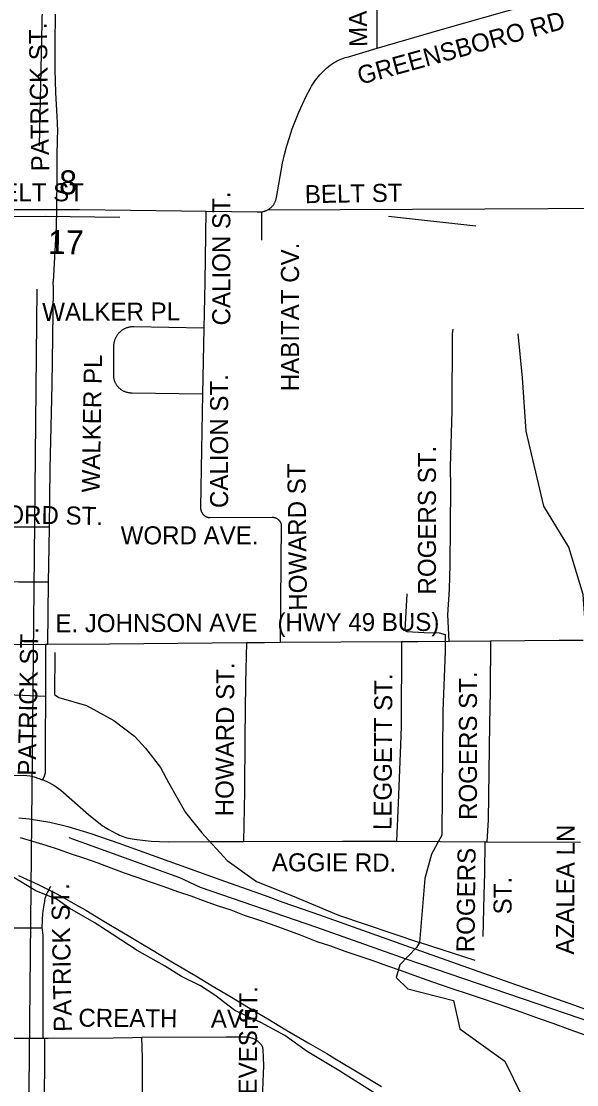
# Model space of a CAD drawing. Extents: x 1670563 to 1761545, y 515755 to 578944.
# Drawn here: x 1699015 to 1701328, y 551041 to 555467 of the extents above; entities that cross this region are included whole.
import ezdxf

# ---------------------------------------------------------------- set-up
doc = ezdxf.new("R2010")
doc.units = 0
for name, color, linetype in [('5_sectionlines', 7, 'Continuous'), ('62_text', 7, 'Continuous'), ('RR Tracks', 7, 'Continuous'), ('SHP_LINE', 7, 'Continuous'), ('STREETCL', 7, 'Continuous'), ('STRNAMES', 7, 'Continuous')]:
    doc.layers.add(name, color=color, linetype=linetype)

# ---------------------------------------------------------------- blocks, each defined once
blk = doc.blocks.new('RR TRACKS02')
at = {"layer": 'RR Tracks'}
for p, q in [((1699005.3, 552152.3), (1699048.1, 552147.8)), ((1699048.1, 552147.8), (1699091.3, 552141.2)), ((1699091.3, 552141.2), (1699133.6, 552133.6)), ((1699133.6, 552133.6), (1699186.6, 552121.3)), ((1699186.6, 552121.3), (1699208.2, 552115.9)), ((1699208.2, 552115.9), (1699304.7, 552086.3)), ((1699076.3, 552050), (1699012.3, 552068.3)), ((1699304.7, 552086.3), (1699420.8, 552046.6)), ((1699118.6, 552036.8), (1699076.3, 552050)), ((1699170.2, 552020.3), (1699118.6, 552036.8)), ((1699420.8, 552046.6), (1699594.9, 551984.6)), ((1699224.4, 552001.1), (1699170.2, 552020.3)), ((1699280.1, 551982.4), (1699224.4, 552001.1)), ((1699335, 551962.9), (1699280.1, 551982.4)), ((1699594.9, 551984.6), (1699821.9, 551903)), ((1699389.2, 551943), (1699335, 551962.9)), ((1699445.2, 551922.1), (1699389.2, 551943)), ((1699003.4, 551912.7), (1699085.7, 551874.9)), ((1699497.9, 551903.8), (1699445.2, 551922.1)), ((1699553.2, 551883.8), (1699497.9, 551903.8)), ((1699821.9, 551903), (1699908.8, 551871.9)), ((1699085.7, 551874.9), (1699165.3, 551834.4)), ((1699610, 551864.6), (1699553.2, 551883.8)), ((1699667.1, 551844.1), (1699610, 551864.6)), ((1699908.8, 551871.9), (1700030.9, 551829.1)), ((1699165.3, 551834.4), (1699240.4, 551792.2)), ((1699723.1, 551826.1), (1699667.1, 551844.1)), ((1699774.2, 551806.3), (1699723.1, 551826.1)), ((1699832.5, 551786.4), (1699774.2, 551806.3)), ((1700030.9, 551829.1), (1700104.9, 551801.2)), ((1699240.4, 551792.2), (1699283.4, 551768.4)), ((1699283.4, 551768.4), (1699344.9, 551730.6)), ((1699888.5, 551767.4), (1699832.5, 551786.4)), ((1699945.3, 551745.6), (1699888.5, 551767.4)), ((1700104.9, 551801.2), (1700257.1, 551749.1)), ((1699344.9, 551730.6), (1699393.8, 551701.3)), ((1700000, 551727.6), (1699945.3, 551745.6)), ((1700057.4, 551708), (1700000, 551727.6)), ((1700257.1, 551749.1), (1700377.2, 551705.2)), ((1699393.8, 551701.3), (1699457.1, 551664.2)), ((1700113.5, 551686.9), (1700057.4, 551708)), ((1700177.4, 551664.4), (1700113.5, 551686.9)), ((1700377.2, 551705.2), (1700615.8, 551621.5)), ((1699457.1, 551664.2), (1699520.2, 551626.1)), ((1699520.2, 551626.1), (1699558, 551603.7)), ((1700247.7, 551635.5), (1700177.4, 551664.4)), ((1700304.2, 551618.8), (1700247.7, 551635.5)), ((1699558, 551603.7), (1699635.5, 551557.5)), ((1700364.6, 551596.3), (1700304.2, 551618.8)), ((1700422, 551576.4), (1700364.6, 551596.3)), ((1700615.8, 551621.5), (1700831.1, 551544.8)), ((1699635.5, 551557.5), (1699742.4, 551495.1)), ((1700479.9, 551557.7), (1700422, 551576.4)), ((1700537.3, 551536.3), (1700479.9, 551557.7)), ((1700594.5, 551517), (1700537.3, 551536.3)), ((1700831.1, 551544.8), (1701050.3, 551467.4)), ((1699742.4, 551495.1), (1699809.4, 551453.3)), ((1700651, 551495.9), (1700594.5, 551517)), ((1700705.7, 551476), (1700651, 551495.9)), ((1699809.4, 551453.3), (1699883.5, 551409.5)), ((1700761.5, 551457.4), (1700705.7, 551476)), ((1700817.3, 551437.8), (1700761.5, 551457.4)), ((1701050.3, 551467.4), (1701168.6, 551425.7)), ((1699883.5, 551409.5), (1699968.9, 551359.2)), ((1700868.7, 551420.5), (1700817.3, 551437.8)), ((1700923.8, 551403.4), (1700868.7, 551420.5)), ((1701004.9, 551375.6), (1700923.8, 551403.4)), ((1701168.6, 551425.7), (1701319.7, 551372.2)), ((1699968.9, 551359.2), (1700041.2, 551315.4)), ((1701096.8, 551343.4), (1701004.9, 551375.6)), ((1701319.7, 551372.2), (1701557.7, 551286.2)), ((1700041.2, 551315.4), (1700117.2, 551270.6)), ((1701173.9, 551315.6), (1701096.8, 551343.4)), ((1701230, 551296.3), (1701173.9, 551315.6)), ((1700117.2, 551270.6), (1700209.9, 551215.9)), ((1701300.8, 551270.4), (1701230, 551296.3)), ((1701387.3, 551238.9), (1701300.8, 551270.4)), ((1700209.9, 551215.9), (1700287.1, 551170.8)), ((1700287.1, 551170.8), (1700320.9, 551150.3)), ((1700320.9, 551150.3), (1700420.5, 551090.8)), ((1700420.5, 551090.8), (1700515.1, 551034.4))]:
    blk.add_line(p, q, dxfattribs=at)

msp = doc.modelspace()

# ---------------------------------------------------------------- linework, layer by layer
at = {"layer": '5_sectionlines'}
msp.add_line((1700545.1, 554656.7), (1700908.2, 554615.8), dxfattribs=at)
for points in [[(1699224.1, 565203.4), (1699198.2, 559938), (1699089.3, 554948.8)], [(1677931.5, 554408.9), (1683244.4, 554513.6), (1688544.9, 554558.4), (1693819.4, 554617.2), (1699113.9, 554656), (1699425.7, 554651.6)], [(1699079.7, 554352.2), (1699029.6, 549364.1), (1698961.5, 544118.1), (1698947.2, 543734.4)]]:
    msp.add_lwpolyline(points, dxfattribs=at)
at = {"layer": 'SHP_LINE'}
for points in [[(1701659, 552920), (1701586, 552923), (1701531, 552924), (1701400, 552924), (1701374, 552924), (1701365, 552944), (1701355, 553081), (1701295, 553278), (1701192, 553449), (1701118, 553762), (1701103, 553984), (1701084, 554166)], [(1700621, 553085), (1700612, 552932), (1700621, 552927), (1700693, 552923), (1700756, 552922), (1700780, 552915), (1700780, 552845), (1700771, 552597), (1700767, 552080), (1700724, 552001), (1700696, 551900), (1700674, 551633), (1700661, 551613), (1700591, 551540)], [(1699155, 552840), (1699154, 552666), (1699172, 552653), (1699286, 552619), (1699400, 552557), (1699486, 552492), (1699533, 552442), (1699595, 552362), (1699629, 552297), (1699699, 552175), (1699767, 552090), (1699872, 551974), (1699994, 551887), (1700145, 551828), (1700336, 551747), (1700674, 551633)], [(1699213, 552070), (1699674, 551904), (1699760, 551864), (1700245, 551697), (1700616, 551566)], [(1701489, 550397), (1701172, 550606), (1700934, 550743), (1700805, 550820), (1700610, 550932), (1700496, 551001), (1700338, 551100), (1700205, 551180), (1700112, 551246), (1700013, 551301), (1699905, 551351), (1699821, 551414), (1699761, 551453), (1699682, 551492), (1699611, 551536), (1699497, 551600), (1699394, 551668), (1699318, 551716), (1699217, 551775), (1699161, 551814), (1699075, 551849), (1698974, 551910)], [(1700906, 551559), (1700674, 551633)], [(1700591, 551540), (1700576, 551488), (1700625, 551441), (1700815, 551392), (1700841, 551274), (1701029, 551139), (1701100, 550995), (1701253, 551002), (1701329, 550951), (1701364, 550883), (1701418, 550878), (1701459, 550840), (1701505, 550775), (1701522, 550694), (1701599, 550595), (1701639, 550521), (1701722, 550405)], [(1700616, 551566), (1701402, 551298)]]:
    msp.add_lwpolyline(points, dxfattribs=at)
at = {"layer": 'STREETCL'}
for points in [[(1700497.5, 555354.7), (1700496, 555784.1), (1700507.1, 556197.5), (1700511.1, 556472.8)], [(1700497.5, 555354.7), (1700769.4, 555433.8), (1701039.2, 555510.8), (1701316.7, 555586)], [(1699155.6, 555507.9), (1699154.8, 555364.2), (1699155.1, 555266.8), (1699158, 555169.5), (1699163.5, 555072.2), (1699165.1, 555041.2), (1699165.7, 555010.2), (1699165.1, 554979.1), (1699163.4, 554903), (1699163.5, 554826.8), (1699161.4, 554684)], [(1700041.7, 554682.4), (1700043.8, 554683.6), (1700045.8, 554684.9), (1700047.8, 554686.2), (1700049.8, 554687.6), (1700051.7, 554689.1), (1700053.5, 554690.6), (1700055.3, 554692.2), (1700057.1, 554693.8), (1700058.7, 554695.5), (1700060.4, 554697.3), (1700061.9, 554699.1), (1700063.4, 554701), (1700064.9, 554702.9), (1700066.3, 554704.9), (1700067.6, 554706.9), (1700068.8, 554708.9), (1700070, 554711), (1700071.1, 554713.2), (1700072.1, 554715.4), (1700073, 554717.6), (1700073.9, 554719.8), (1700074.7, 554722.1), (1700075.4, 554724.4), (1700076, 554726.7), (1700076.6, 554729), (1700077.1, 554731.4), (1700077.5, 554733.7), (1700102.3, 554876.4), (1700110.9, 554912.6), (1700120.6, 554948.5), (1700131.5, 554984.1), (1700143.4, 555019.4), (1700156.5, 555054.2), (1700170.7, 555088.6), (1700185.9, 555122.6), (1700202.2, 555156.1), (1700219.5, 555189), (1700224.3, 555197.5), (1700229.3, 555205.8), (1700234.6, 555214), (1700240.2, 555221.9), (1700246.1, 555229.7), (1700252.2, 555237.3), (1700258.5, 555244.6), (1700265.1, 555251.8), (1700272, 555258.7), (1700279, 555265.4), (1700286.3, 555271.8), (1700293.8, 555278), (1700301.5, 555283.9), (1700309.4, 555289.6), (1700317.5, 555295), (1700323.8, 555298.6), (1700330.1, 555302), (1700336.6, 555305.3), (1700343.2, 555308.3), (1700349.9, 555311), (1700356.7, 555313.6), (1700363.5, 555315.9), (1700370.5, 555317.9), (1700377.5, 555319.8), (1700497.5, 555354.7)], [(1698828, 554683.7), (1699161.4, 554684)], [(1699161.4, 554684), (1699160.4, 554613.5), (1699147.7, 554382.3)], [(1699161.4, 554684), (1699257.3, 554684.2), (1699682.4, 554677.7), (1699783.2, 554676.7)], [(1700017.4, 554674.4), (1700019.7, 554674.7), (1700022, 554675.2), (1700024.3, 554675.7), (1700026.6, 554676.3), (1700028.8, 554676.9), (1700031, 554677.7), (1700033.2, 554678.5), (1700035.4, 554679.3), (1700037.5, 554680.3), (1700039.6, 554681.3), (1700041.7, 554682.4)], [(1700041.7, 554682.4), (1700946.3, 554687.3), (1701208.8, 554687.4), (1701395.5, 554688.9), (1701606.2, 554693.5)], [(1699783.2, 554676.7), (1699779.8, 554381.8), (1699775.7, 554189.7)], [(1699783.2, 554676.7), (1699997.1, 554674.5), (1699999.3, 554674.2), (1700001.6, 554674), (1700003.8, 554673.8), (1700006.1, 554673.7), (1700008.4, 554673.7), (1700010.6, 554673.8), (1700012.9, 554673.9), (1700015.2, 554674.1), (1700017.4, 554674.4)], [(1700017.4, 554556), (1700017.4, 554674.4)], [(1699132.1, 553361.4), (1699135.8, 553604.9), (1699143.7, 553955.6), (1699148.5, 554353.7), (1699147.7, 554382.3)], [(1699775.7, 554189.7), (1699483.8, 554196.1), (1699480.9, 554196.1), (1699478, 554196), (1699475.1, 554195.8), (1699472.2, 554195.5), (1699469.4, 554195.1), (1699466.5, 554194.6), (1699463.7, 554194), (1699460.9, 554193.3), (1699458.1, 554192.5), (1699455.3, 554191.7), (1699452.6, 554190.7), (1699449.9, 554189.6), (1699447.3, 554188.4), (1699444.7, 554187.2), (1699442.1, 554185.8), (1699439.6, 554184.4), (1699437.2, 554182.9), (1699434.8, 554181.3), (1699432.4, 554179.6), (1699430.1, 554177.8), (1699427.9, 554176), (1699425.8, 554174), (1699423.7, 554172), (1699421.7, 554170), (1699419.7, 554167.8), (1699417.8, 554165.6), (1699416.1, 554163.3), (1699414.4, 554161), (1699412.7, 554158.6), (1699411.2, 554156.2), (1699409.7, 554153.7), (1699408.4, 554151.1), (1699407.1, 554148.5), (1699405.9, 554145.9), (1699404.8, 554143.2), (1699403.8, 554140.5), (1699402.9, 554137.7), (1699402.1, 554135), (1699401.4, 554132.2), (1699400.8, 554129.3), (1699400.3, 554126.5), (1699399.9, 554123.6), (1699399.6, 554120.7), (1699399.4, 554117.9), (1699399.3, 554115), (1699399.3, 554112.1), (1699399.4, 554109.2), (1699398.5, 553990.6), (1699398.8, 553988), (1699399.1, 553985.4), (1699399.6, 553982.8), (1699400.1, 553980.2), (1699400.7, 553977.6), (1699401.4, 553975.1), (1699402.2, 553972.6), (1699403.1, 553970.1), (1699404.1, 553967.7), (1699405.1, 553965.2), (1699406.3, 553962.9), (1699407.5, 553960.5), (1699408.8, 553958.3), (1699410.2, 553956), (1699411.6, 553953.8), (1699413.1, 553951.7), (1699414.7, 553949.6), (1699416.4, 553947.6), (1699418.2, 553945.6), (1699420, 553943.7), (1699421.9, 553941.8), (1699423.8, 553940.1), (1699425.8, 553938.4), (1699427.9, 553936.7), (1699430, 553935.2), (1699432.2, 553933.7), (1699434.4, 553932.3), (1699436.6, 553930.9), (1699439, 553929.7), (1699441.3, 553928.5), (1699443.7, 553927.4), (1699446.1, 553926.4), (1699448.6, 553925.5), (1699451.1, 553924.7), (1699453.6, 553923.9), (1699456.2, 553923.3), (1699458.8, 553922.7), (1699461.3, 553922.2), (1699463.9, 553921.8), (1699466.6, 553921.5), (1699469.2, 553921.3), (1699471.8, 553921.2), (1699474.4, 553921.2), (1699477.1, 553921.3), (1699769.9, 553916.5)], [(1699775.7, 554189.7), (1699769.9, 553916.5)], [(1700797.5, 552887.5), (1700791.2, 552997), (1700798.4, 553104.5), (1700801.3, 553204.9), (1700803.7, 553525), (1700803.1, 553612.9), (1700809.6, 553846.4), (1700810.8, 554166.5), (1700813.8, 554185.5)], [(1699769.9, 553916.5), (1699764.9, 553683.5), (1699762.1, 553445.3), (1699762, 553443.9), (1699762, 553442.6), (1699762, 553441.2), (1699762, 553439.8), (1699762.1, 553438.4), (1699762.3, 553437), (1699762.5, 553435.6), (1699762.7, 553434.2), (1699763, 553432.8), (1699763.4, 553431.5), (1699763.8, 553430.1), (1699764.2, 553428.8), (1699764.7, 553427.5), (1699765.2, 553426.2), (1699765.8, 553424.9), (1699766.4, 553423.7), (1699767, 553422.4), (1699767.7, 553421.2), (1699768.5, 553420), (1699769.3, 553418.9), (1699770.1, 553417.8), (1699770.9, 553416.6), (1699771.8, 553415.6), (1699772.8, 553414.5), (1699773.7, 553413.5), (1699774.7, 553412.6), (1699775.8, 553411.6), (1699776.8, 553410.7), (1699777.9, 553409.8), (1699779.1, 553409), (1699780.2, 553408.2), (1699781.4, 553407.5), (1699782.6, 553406.8), (1699783.8, 553406.1), (1699785.1, 553405.5), (1699786.4, 553404.9), (1699787.7, 553404.4), (1699789, 553403.9), (1699790.3, 553403.5), (1699791.6, 553403.1), (1699793, 553402.7), (1699794.4, 553402.4), (1699795.7, 553402.2), (1699797.1, 553401.9), (1699798.5, 553401.8), (1699799.9, 553401.7), (1700059.8, 553403.2), (1700061.1, 553403.1), (1700062.4, 553403.1), (1700063.7, 553403), (1700065, 553402.8), (1700066.4, 553402.6), (1700067.7, 553402.4), (1700068.9, 553402.1), (1700070.2, 553401.7), (1700071.5, 553401.4), (1700072.7, 553400.9), (1700074, 553400.5), (1700075.2, 553400), (1700076.4, 553399.4), (1700077.6, 553398.9), (1700078.8, 553398.2), (1700079.9, 553397.6), (1700081, 553396.9), (1700082.1, 553396.1), (1700083.2, 553395.4)], [(1700083.2, 553395.4), (1700084.2, 553394.5), (1700085.3, 553393.7), (1700086.2, 553392.8), (1700087.2, 553391.9), (1700088.1, 553391), (1700089, 553390), (1700089.9, 553389), (1700090.7, 553388), (1700091.5, 553386.9), (1700092.2, 553385.8), (1700093, 553384.7), (1700093.6, 553383.6), (1700094.3, 553382.4), (1700094.9, 553381.2), (1700095.4, 553380), (1700095.9, 553378.8), (1700096.4, 553377.6), (1700096.9, 553376.3), (1700097.3, 553375.1), (1700093.3, 552882.6)], [(1699132.1, 553361.4), (1698812.8, 553361.4)], [(1699128.9, 553133), (1699130.9, 553279.4), (1699132.1, 553361.4)], [(1699128.9, 553133), (1699003.3, 553133.1), (1698808.5, 553136.2)], [(1699125.4, 552875.1), (1699128.9, 553133)], [(1698810.9, 552873.8), (1698913.6, 552873.8), (1699116.5, 552875)], [(1699116.5, 552875), (1699115.5, 552658.1)], [(1699116.5, 552875), (1699125.4, 552875.1)], [(1699125.4, 552875.1), (1699382.3, 552876.6), (1699953.2, 552881.6)], [(1699953.2, 552881.6), (1699949.1, 552712.1), (1699946.1, 552487.7), (1699944, 552261.2), (1699941.2, 552054.1)], [(1699953.2, 552881.6), (1700027.4, 552882.2), (1700093.3, 552882.6)], [(1700093.3, 552882.6), (1700599.2, 552886)], [(1700599.2, 552886), (1700597.2, 552531.9), (1700594.4, 552455.5), (1700585.2, 552213.2), (1700577.7, 552054.4)], [(1700599.2, 552886), (1700666.9, 552886.4), (1700797.5, 552887.5)], [(1700797.5, 552887.5), (1700968.7, 552888.9)], [(1700968.7, 552888.9), (1700967.8, 552678.7), (1700964.9, 552542.3), (1700959.1, 552144.2), (1700953.6, 552052.4)], [(1700968.7, 552888.9), (1701255.7, 552891.3), (1701355.8, 552891.6)], [(1698805.6, 552666.4), (1698886.1, 552666.4), (1698955.9, 552665.9), (1699115.5, 552658.1)], [(1699115.5, 552658.1), (1699114.6, 552472.3), (1699113.9, 552344.8), (1699114, 552343.6), (1699114, 552342.3), (1699114, 552341), (1699113.9, 552339.7), (1699113.8, 552338.4), (1699113.6, 552337.1), (1699113.4, 552335.9), (1699113.2, 552334.6), (1699112.9, 552333.3), (1699112.5, 552332.1), (1699112.1, 552330.9), (1699111.7, 552329.7), (1699111.3, 552328.5), (1699110.7, 552327.3), (1699110.2, 552326.1), (1699109.6, 552325), (1699103.1, 552311)], [(1698802, 552328.2), (1699022.2, 552329.5), (1699038, 552328.9), (1699051.9, 552327), (1699068.4, 552323.2), (1699103.1, 552311)], [(1699103.1, 552311), (1699106.4, 552309.9), (1699127.6, 552300.7), (1699151.2, 552287.6), (1699179.3, 552266.8), (1699295.2, 552165.5), (1699351.2, 552120.7), (1699379.7, 552103.3), (1699410.1, 552087.2), (1699417.1, 552083.6), (1699424.3, 552080.3), (1699431.6, 552077.2), (1699439, 552074.4), (1699446.4, 552071.9), (1699454, 552069.6), (1699461.6, 552067.6), (1699469.3, 552065.8), (1699477.1, 552064.3), (1699484.9, 552063.1), (1699520.1, 552058.8), (1699555.4, 552055.6), (1699590.7, 552053.4), (1699626.2, 552052.4), (1699801.7, 552053.6), (1699941.2, 552054.1)], [(1699941.2, 552054.1), (1700352.2, 552055.5), (1700577.7, 552054.4)], [(1700577.7, 552054.4), (1700944.6, 552052.4), (1700945.7, 552052.4)], [(1700945.7, 552052.4), (1700943.9, 551923), (1700942.1, 551832.1), (1700936.9, 551657.7)], [(1700945.7, 552052.4), (1700953.6, 552052.4)], [(1700953.6, 552052.4), (1701343.7, 552050.3)], [(1699136.2, 551866.9), (1699122.4, 551840.1), (1699120.8, 551836.8), (1699119.3, 551833.5), (1699117.9, 551830.1), (1699116.6, 551826.6), (1699115.5, 551823.2), (1699114.4, 551819.7), (1699113.5, 551816.1), (1699112.7, 551812.5), (1699112, 551808.9), (1699111.5, 551805.3), (1699111, 551801.7), (1699110.7, 551798.1), (1699106.4, 551771.7), (1699105, 551763), (1699104, 551754.2), (1699103.1, 551745.4), (1699102.5, 551736.6), (1699101.9, 551723), (1699101.2, 551694)], [(1698800.4, 551693.8), (1699101.2, 551694)], [(1699101.2, 551694), (1699101.6, 551688.7), (1699102.1, 551683.4), (1699102.8, 551678.1), (1699103.6, 551672.9), (1699104.2, 551665.2), (1699104.6, 551657.6), (1699104.8, 551649.9), (1699104.3, 551235.6)], [(1698803, 551234.8), (1699104.3, 551235.6)], [(1699104.3, 551235.6), (1699113.6, 551235.7)], [(1699111.2, 550832.9), (1699111.3, 550836.7), (1699111.9, 550992.8), (1699112.5, 551137.4), (1699113.6, 551235.7)], [(1699113.6, 551235.7), (1699127.1, 551235.7)], [(1699127.1, 551235.7), (1699397.9, 551236.1), (1699478.3, 551238.7), (1699517.3, 551238.9)], [(1699517.3, 551238.9), (1699866.3, 551241.2), (1699950.9, 551240.4), (1699953.6, 551240.3), (1699956.3, 551240.1), (1699959, 551239.9), (1699961.7, 551239.5), (1699964.4, 551239.1), (1699967, 551238.6), (1699969.6, 551237.9), (1699972.3, 551237.2), (1699974.8, 551236.4), (1699977.4, 551235.5), (1699979.9, 551234.5), (1699982.4, 551233.5), (1699984.9, 551232.3), (1699987.3, 551231.1), (1699989.6, 551229.8)], [(1699518.3, 550828.3), (1699518, 550865.8), (1699519.4, 551014.1), (1699519.9, 551153.1), (1699517.3, 551238.9)], [(1699989.6, 551229.8), (1699992, 551228.4), (1699994.2, 551226.9), (1699996.5, 551225.4), (1699998.6, 551223.7), (1700000.7, 551222), (1700002.8, 551220.3), (1700004.8, 551218.4), (1700006.7, 551216.5), (1700008.5, 551214.5), (1700010.3, 551212.5), (1700012.1, 551210.4), (1700013.7, 551208.3), (1700015.3, 551206.1), (1700016.8, 551203.8), (1700018.2, 551201.5), (1700020.7, 551188), (1700023.7, 551122), (1700014.8, 550916.6), (1700012.5, 550824.6)]]:
    msp.add_lwpolyline(points, dxfattribs=at)

# ---------------------------------------------------------------- block references
msp.add_blockref('RR TRACKS02', (0, 0), dxfattribs=at)

# ---------------------------------------------------------------- texts
at = {"layer": '62_text'}
for s, p in [('8', (1699171.8, 554747.6)), ('17', (1699125.2, 554499.3))]:
    msp.add_text(s, height=100, rotation=358.9293, dxfattribs=at).set_placement(p)
at = {"layer": 'STRNAMES'}
for s, rotation, p in [('MAYS ROAD', 91, (1700456.3, 555361.1)), ('GREENSBORO RD', 15.3635, (1700426.6, 555202.5)), ('PATRICK ST.', 91, (1699131.7, 554843.5)), ('BELT ST', 0.1155, (1698869, 554717.3)), ('BELT ST', 1, (1700196.5, 554709.9)), ('CALION ST.', 90, (1699885.5, 554201.3)), ('HABITAT CV.', 90, (1700171.6, 553927.4)), ('WALKER PL', 0.2036, (1699102.3, 554220.2)), ('WALKER PL', 89.0013, (1699341.4, 553505.5)), ('CALION ST.', 90, (1699876.4, 553441.4)), ('ROGERS ST.', 90, (1700742, 553081.7)), ('HOWARD ST', 90.6861, (1700205.4, 553014.5)), ('WORD ST.', 358.9696, (1698853.4, 553379.5)), ('E. JOHNSON AVE   (HWY 49 BUS)', 0.2069, (1699157, 552924.4)), ('PATRICK ST.', 88.9696, (1699075.3, 552326.9)), ('HOWARD ST.', 89.6669, (1699898.6, 552158.2)), ('LEGGETT ST.', 89.6669, (1700556.8, 552101)), ('ROGERS ST.', 90, (1700912.8, 552143.3)), ('AZALEA LN', 89.5876, (1701316.5, 551583)), ('AGGIE RD.', 359.855, (1700058.6, 551929.8)), ('ROGERS', 89.3225, (1700902.3, 551592.3)), ('ST.', 90, (1701057, 551750.3)), ('PATRICK ST.', 91.0749, (1699225.8, 551262.2)), ('REEVES ST.', 89.5876, (1699994.1, 550861.2)), ('CREATH     AVE', 359.5876, (1699252.7, 551283))]:
    msp.add_text(s, height=75, rotation=rotation, dxfattribs=at).set_placement(p)
msp.add_text('WORD AVE.', height=75, dxfattribs=at).set_placement((1699429, 553290.4))

doc.saveas('drawing.dxf')
